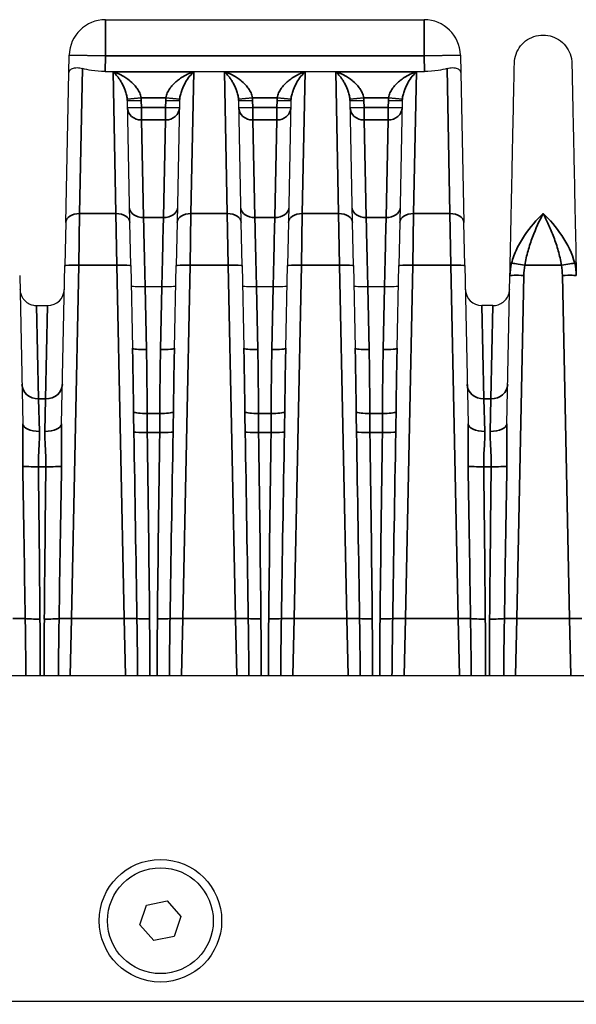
# Model space of a CAD drawing. Header units: millimetres. Extents: x 399 to 6233, y -1870 to 1602.
# Tile 613 of 656: x 5349 to 5369, y 654 to 689. Entities that reach past the tile are written whole.
import ezdxf

# ---------------------------------------------------------------- set-up
doc = ezdxf.new("R2010")
doc.units = ezdxf.units.MM
for name, color, linetype, lineweight in [('AM_5', 3, 'Continuous', 25), ('可見 (ISO)', 7, 'Continuous', 25), ('窄部可見 (ISO)', 7, 'Continuous', 35)]:
    doc.layers.add(name, color=color, linetype=linetype, lineweight=lineweight)
doc.styles.add('尺寸標註', font='romans.shx', dxfattribs={"bigfont": 'CHINESET.SHX'})
doc.dimstyles.new('CNS1$0', dxfattribs={"dimtxt": 2.5, "dimasz": 2.5, "dimexe": 1, "dimexo": 1, "dimgap": 1.5, "dimtad": 1, "dimtoh": 1, "dimdec": 1, "dimdsep": 46, "dimtxsty": '尺寸標註', "dimcen": 0, "dimclrd": 2, "dimclre": 2, "dimclrt": 1, "dimadec": 0, "dimazin": 2, "dimtp": 0.1, "dimtm": 0.1, "dimtfac": 0.71, "dimtdec": 1, "dimtmove": 0, "dimatfit": 0, "dimfxl": 0, "dimlwd": 13, "dimlwe": 13, "dimarcsym": 0})

# ---------------------------------------------------------------- blocks, each defined once
blk = doc.blocks.new('*D305')
at = {"layer": 'AM_5', "color": 2, "lineweight": 13}
for p, q in [((5352.221, 707.522), (5306.894, 707.522)), ((5307.894, 705.022), (5307.894, 609.522)), ((5325.386, 607.022), (5306.894, 607.022))]:
    blk.add_line(p, q, dxfattribs=at)
at = {"layer": 'AM_5', "color": 2, "lineweight": -2}
for points in [[(5307.477, 705.022), (5308.311, 705.022), (5307.894, 707.522)], [(5307.477, 609.522), (5308.311, 609.522), (5307.894, 607.022)]]:
    blk.add_solid(points, dxfattribs=at)
at = {"layer": 'Defpoints', "color": 0, "lineweight": -2}
for p in [(5353.221, 707.522), (5307.894, 607.022), (5326.386, 607.022)]:
    blk.add_point(p, dxfattribs=at)
at = {"layer": 'AM_5', "color": 1, "insert": (5305.144, 657.272), "char_height": 2.5, "attachment_point": 5, "rotation": 90, "style": '尺寸標註'}
blk.add_mtext('100.5', dxfattribs=at)

msp = doc.modelspace()

# ---------------------------------------------------------------- linework, layer by layer
at = {"layer": '可見 (ISO)'}
for p, q in [((5351.909, 688.872), (5363.363, 688.872)), ((5350.596, 686.959), (5350.61, 687.599)), ((5364.663, 687.599), (5364.676, 686.959)), ((5350.484, 681.595), (5350.596, 686.959)), ((5351.898, 687.012), (5363.375, 687.012)), ((5364.676, 686.959), (5364.789, 681.595)), ((5352.539, 686.522), (5352.539, 686.522)), ((5352.953, 686.522), (5352.953, 686.522)), ((5354.319, 686.522), (5354.319, 686.522)), ((5354.733, 686.522), (5354.733, 686.522)), ((5356.539, 686.522), (5356.539, 686.522)), ((5356.953, 686.522), (5356.953, 686.522)), ((5358.319, 686.522), (5358.319, 686.522)), ((5358.733, 686.522), (5358.733, 686.522)), ((5360.539, 686.522), (5360.539, 686.522)), ((5360.953, 686.522), (5360.953, 686.522)), ((5362.319, 686.522), (5362.319, 686.522)), ((5362.733, 686.522), (5362.733, 686.522)), ((5352.789, 681.595), (5352.697, 685.961)), ((5354.575, 685.961), (5354.484, 681.595)), ((5356.789, 681.595), (5356.697, 685.961)), ((5358.575, 685.961), (5358.484, 681.595)), ((5360.789, 681.595), (5360.697, 685.961)), ((5362.575, 685.961), (5362.484, 681.595)), ((5350.484, 681.595), (5350.451, 680.047)), ((5352.821, 680.047), (5352.789, 681.595)), ((5354.484, 681.595), (5354.451, 680.047)), ((5356.821, 680.047), (5356.789, 681.595)), ((5358.484, 681.595), (5358.451, 680.047)), ((5360.821, 680.047), (5360.789, 681.595)), ((5362.484, 681.595), (5362.451, 680.047)), ((5364.821, 680.047), (5364.789, 681.595)), ((5350.332, 674.367), (5350.451, 680.047)), ((5352.821, 680.047), (5352.883, 677.082)), ((5354.389, 677.082), (5354.451, 680.047)), ((5356.821, 680.047), (5356.883, 677.082)), ((5358.389, 677.082), (5358.451, 680.047)), ((5360.821, 680.047), (5360.883, 677.082)), ((5362.389, 677.082), (5362.451, 680.047)), ((5364.821, 680.047), (5364.94, 674.367)), ((5348.829, 679.685), (5348.94, 674.367)), ((5366.332, 674.367), (5366.444, 679.685)), ((5353.337, 679.279), (5353.336, 679.279)), ((5353.936, 679.279), (5353.337, 679.279)), ((5353.936, 679.279), (5353.936, 679.279)), ((5357.337, 679.279), (5357.336, 679.279)), ((5357.936, 679.279), (5357.337, 679.279)), ((5357.936, 679.279), (5357.936, 679.279)), ((5361.337, 679.279), (5361.336, 679.279)), ((5361.936, 679.279), (5361.337, 679.279)), ((5361.936, 679.279), (5361.936, 679.279)), ((5349.439, 678.609), (5349.834, 678.609)), ((5365.834, 678.609), (5365.439, 678.609)), ((5330.636, 665.322), (5435.136, 665.322)), ((5353.391, 657.086), (5354.127, 657.233)), ((5354.127, 657.233), (5354.622, 656.669)), ((5353.15, 656.375), (5353.391, 657.086)), ((5354.622, 656.669), (5354.382, 655.958)), ((5353.646, 655.811), (5353.15, 656.375)), ((5354.382, 655.958), (5353.646, 655.811)), ((5437.636, 653.622), (5328.136, 653.622))]:
    msp.add_line(p, q, dxfattribs=at)
for radius in [2.2, 1.9]:
    msp.add_circle((5353.886, 656.522), radius, dxfattribs=at)
for centre, radius, start, end in [((5351.909, 687.572), 1.3, 90, 178.8), ((5363.363, 687.572), 1.3, 1.2, 90), ((5349.834, 679.209), 0.6, 270, 358.8), ((5365.439, 679.209), 0.6, 181.2, 270)]:
    msp.add_arc(centre, radius, start, end, dxfattribs=at)
for points, knots in [([(5366.603, 687.311), (5366.606, 687.422), (5366.627, 687.534), (5366.702, 687.744), (5366.758, 687.844), (5366.897, 688.019), (5366.982, 688.096), (5367.17, 688.218), (5367.276, 688.263), (5367.493, 688.318), (5367.607, 688.328), (5367.831, 688.31), (5367.942, 688.282), (5368.148, 688.193), (5368.244, 688.131), (5368.411, 687.982), (5368.482, 687.892), (5368.592, 687.697), (5368.631, 687.589), (5368.662, 687.423), (5368.668, 687.367), (5368.669, 687.311)], [0, 0, 0, 0, 0.0333169, 0.0333169, 0.0669021, 0.0669021, 0.1004776, 0.1004776, 0.1340534, 0.1340534, 0.1676292, 0.1676292, 0.201205, 0.201205, 0.2347808, 0.2347808, 0.2683566, 0.2683566, 0.3019325, 0.3019325, 0.3188115, 0.3188115, 0.3188115, 0.3188115]), ([(5366.444, 679.685), (5366.455, 680.201), (5366.465, 680.697), (5366.475, 681.162), (5366.476, 681.238), (5366.478, 681.313), (5366.479, 681.389), (5366.491, 681.925), (5366.501, 682.429), (5366.511, 682.897), (5366.521, 683.364), (5366.53, 683.798), (5366.538, 684.198), (5366.547, 684.598), (5366.554, 684.966), (5366.561, 685.295), (5366.564, 685.434), (5366.567, 685.566), (5366.57, 685.692), (5366.573, 685.862), (5366.576, 686.02), (5366.579, 686.164), (5366.585, 686.414), (5366.589, 686.626), (5366.593, 686.797), (5366.6, 687.139), (5366.603, 687.311), (5366.603, 687.311)], [0.0267397, 0.0267397, 0.0267397, 0.0267397, 0.0775919, 0.0775919, 0.0775919, 0.0858976, 0.0858976, 0.0858976, 0.1450554, 0.1450554, 0.1450554, 0.2042133, 0.2042133, 0.2042133, 0.2633711, 0.2633711, 0.2633711, 0.2884173, 0.2884173, 0.2884173, 0.322529, 0.322529, 0.322529, 0.3816868, 0.3816868, 0.3816868, 0.5, 0.5, 0.5, 0.5]), ([(5368.669, 687.311), (5368.669, 687.311), (5368.672, 687.139), (5368.68, 686.797), (5368.685, 686.527), (5368.693, 686.158), (5368.703, 685.692), (5368.705, 685.566), (5368.708, 685.434), (5368.711, 685.295), (5368.718, 684.966), (5368.726, 684.598), (5368.734, 684.198), (5368.742, 683.798), (5368.752, 683.365), (5368.761, 682.897), (5368.771, 682.429), (5368.782, 681.925), (5368.793, 681.389), (5368.795, 681.314), (5368.796, 681.238), (5368.798, 681.162), (5368.807, 680.697), (5368.818, 680.201), (5368.829, 679.685)], [0.5000079, 0.5000079, 0.5000079, 0.5000079, 0.6183182, 0.6183182, 0.6183182, 0.7115983, 0.7115983, 0.7115983, 0.7366339, 0.7366339, 0.7366339, 0.7957918, 0.7957918, 0.7957918, 0.8549496, 0.8549496, 0.8549496, 0.9141075, 0.9141075, 0.9141075, 0.9224155, 0.9224155, 0.9224155, 0.9732653, 0.9732653, 0.9732653, 0.9732653]), ([(5350.596, 686.959), (5350.596, 686.959), (5350.596, 686.96), (5350.597, 686.991), (5350.608, 687.02), (5350.65, 687.074), (5350.682, 687.099), (5350.77, 687.137), (5350.828, 687.15), (5350.955, 687.151), (5351.021, 687.142), (5351.09, 687.121)], [-0.000535, -0.000535, -0.000535, -0.000535, 0, 0, 0.0290077, 0.0290077, 0.0592099, 0.0592099, 0.0917988, 0.0917988, 0.1194025, 0.1194025, 0.1194025, 0.1194025]), ([(5351.898, 687.012), (5351.735, 687.012), (5351.562, 687.025), (5351.29, 687.068), (5351.183, 687.093), (5351.09, 687.121)], [0, 0, 0, 0, 0.048819, 0.048819, 0.08433896, 0.08433896, 0.08433896, 0.08433896]), ([(5364.183, 687.121), (5364.089, 687.093), (5363.983, 687.068), (5363.71, 687.025), (5363.538, 687.012), (5363.375, 687.012)], [-0.08433896, -0.08433896, -0.08433896, -0.08433896, -0.048819, -0.048819, 0, 0, 0, 0]), ([(5364.183, 687.121), (5364.252, 687.142), (5364.317, 687.151), (5364.444, 687.15), (5364.502, 687.137), (5364.591, 687.099), (5364.623, 687.074), (5364.665, 687.02), (5364.675, 686.991), (5364.676, 686.96), (5364.676, 686.959), (5364.676, 686.959)], [0.0000025, 0.0000025, 0.0000025, 0.0000025, 0.0273791, 0.0273791, 0.0597, 0.0597, 0.089653, 0.089653, 0.1184213, 0.1184213, 0.1189519, 0.1189519, 0.1189519, 0.1189519]), ([(5348.839, 679.196), (5348.839, 679.173), (5348.841, 679.15), (5348.847, 679.105), (5348.852, 679.082), (5348.868, 679.018), (5348.884, 678.977), (5348.922, 678.901), (5348.945, 678.865), (5348.998, 678.8), (5349.028, 678.77), (5349.093, 678.717), (5349.128, 678.694), (5349.203, 678.656), (5349.242, 678.64), (5349.333, 678.616), (5349.386, 678.609), (5349.439, 678.609)], [0, 0, 0, 0, 0.00692113, 0.00692113, 0.01375081, 0.01375081, 0.02679823, 0.02679823, 0.0393646, 0.0393646, 0.05193098, 0.05193098, 0.06449736, 0.06449736, 0.07706374, 0.07706374, 0.09281981, 0.09281981, 0.09281981, 0.09281981]), ([(5353.336, 679.279), (5353.204, 679.277), (5353.075, 679.278), (5352.983, 679.284), (5352.891, 679.29), (5352.837, 679.299), (5352.836, 679.31)], [0, 0, 0, 0, 0.0003900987, 0.0003900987, 0.0003900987, 0.0007801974, 0.0007801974, 0.0007801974, 0.0007801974]), ([(5354.436, 679.31), (5354.436, 679.299), (5354.381, 679.29), (5354.289, 679.284), (5354.197, 679.278), (5354.068, 679.277), (5353.936, 679.279)], [-0.0000151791, -0.0000151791, -0.0000151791, -0.0000151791, 0.0003786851, 0.0003786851, 0.0003786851, 0.0007725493, 0.0007725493, 0.0007725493, 0.0007725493]), ([(5357.336, 679.279), (5357.204, 679.277), (5357.075, 679.278), (5356.983, 679.284), (5356.891, 679.29), (5356.837, 679.299), (5356.836, 679.31)], [0, 0, 0, 0, 0.0003900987, 0.0003900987, 0.0003900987, 0.0007801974, 0.0007801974, 0.0007801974, 0.0007801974]), ([(5358.436, 679.31), (5358.436, 679.299), (5358.381, 679.29), (5358.289, 679.284), (5358.197, 679.278), (5358.068, 679.277), (5357.936, 679.279)], [-0.0000151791, -0.0000151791, -0.0000151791, -0.0000151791, 0.0003786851, 0.0003786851, 0.0003786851, 0.0007725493, 0.0007725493, 0.0007725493, 0.0007725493]), ([(5361.336, 679.279), (5361.204, 679.277), (5361.075, 679.278), (5360.983, 679.284), (5360.891, 679.29), (5360.837, 679.299), (5360.836, 679.31)], [0, 0, 0, 0, 0.0003900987, 0.0003900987, 0.0003900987, 0.0007801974, 0.0007801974, 0.0007801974, 0.0007801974]), ([(5362.436, 679.31), (5362.436, 679.299), (5362.381, 679.29), (5362.289, 679.284), (5362.197, 679.278), (5362.068, 679.277), (5361.936, 679.279)], [-0.0000151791, -0.0000151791, -0.0000151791, -0.0000151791, 0.0003786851, 0.0003786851, 0.0003786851, 0.0007725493, 0.0007725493, 0.0007725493, 0.0007725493]), ([(5365.834, 678.609), (5365.898, 678.609), (5365.964, 678.619), (5366.087, 678.661), (5366.146, 678.692), (5366.249, 678.771), (5366.295, 678.819), (5366.367, 678.927), (5366.395, 678.988), (5366.419, 679.074), (5366.424, 679.098), (5366.431, 679.147), (5366.433, 679.171), (5366.434, 679.196)], [0, 0, 0, 0, 0.01938058, 0.01938058, 0.03888823, 0.03888823, 0.05839129, 0.05839129, 0.07789451, 0.07789451, 0.08520881, 0.08520881, 0.09263584, 0.09263584, 0.09263584, 0.09263584])]:
    msp.add_open_spline(points, degree=3, knots=knots, dxfattribs=at)
at = {"layer": '窄部可見 (ISO)'}
for p, q in [((5351.909, 688.872), (5351.909, 687.572)), ((5363.363, 688.872), (5363.363, 687.572)), ((5350.61, 687.599), (5351.909, 687.572)), ((5351.909, 687.572), (5351.898, 687.012)), ((5363.363, 687.572), (5351.909, 687.572)), ((5363.363, 687.572), (5364.663, 687.599)), ((5363.375, 687.012), (5363.363, 687.572)), ((5351.09, 687.121), (5350.984, 681.911)), ((5352.289, 681.911), (5352.185, 687.001)), ((5352.185, 687.001), (5355.087, 687.001)), ((5355.087, 687.001), (5354.984, 681.911)), ((5356.289, 681.911), (5356.185, 687.001)), ((5356.185, 687.001), (5359.087, 687.001)), ((5359.087, 687.001), (5358.984, 681.911)), ((5360.289, 681.911), (5360.185, 687.001)), ((5360.185, 687.001), (5363.087, 687.001)), ((5363.087, 687.001), (5362.984, 681.911)), ((5364.289, 681.911), (5364.183, 687.121)), ((5353.191, 686.072), (5352.694, 686.021)), ((5353.197, 685.971), (5352.697, 685.961)), ((5354.082, 686.072), (5353.191, 686.072)), ((5353.197, 685.971), (5353.202, 685.719)), ((5354.07, 685.719), (5354.075, 685.971)), ((5354.075, 685.971), (5354.575, 685.961)), ((5354.082, 686.072), (5354.579, 686.021)), ((5357.191, 686.072), (5356.694, 686.021)), ((5357.197, 685.971), (5356.697, 685.961)), ((5358.082, 686.072), (5357.191, 686.072)), ((5357.197, 685.971), (5357.202, 685.719)), ((5358.07, 685.719), (5358.075, 685.971)), ((5358.075, 685.971), (5358.575, 685.961)), ((5358.082, 686.072), (5358.579, 686.021)), ((5361.191, 686.072), (5360.694, 686.021)), ((5361.197, 685.971), (5360.697, 685.961)), ((5362.082, 686.072), (5361.191, 686.072)), ((5361.197, 685.971), (5361.202, 685.719)), ((5362.07, 685.719), (5362.075, 685.971)), ((5362.075, 685.971), (5362.575, 685.961)), ((5362.082, 686.072), (5362.579, 686.021)), ((5353.202, 685.719), (5352.702, 685.709)), ((5353.202, 685.719), (5354.07, 685.719)), ((5353.202, 685.719), (5353.202, 685.272)), ((5354.07, 685.719), (5354.07, 685.272)), ((5354.07, 685.719), (5354.57, 685.709)), ((5357.202, 685.719), (5356.702, 685.709)), ((5357.202, 685.719), (5358.07, 685.719)), ((5357.202, 685.719), (5357.202, 685.272)), ((5358.07, 685.719), (5358.07, 685.272)), ((5358.07, 685.719), (5358.57, 685.709)), ((5361.202, 685.719), (5360.702, 685.709)), ((5361.202, 685.719), (5362.07, 685.719)), ((5361.202, 685.719), (5361.202, 685.272)), ((5362.07, 685.719), (5362.07, 685.272)), ((5362.07, 685.719), (5362.57, 685.709)), ((5354.07, 685.272), (5353.202, 685.272)), ((5353.278, 681.77), (5353.202, 685.272)), ((5354.07, 685.272), (5353.995, 681.77)), ((5358.07, 685.272), (5357.202, 685.272)), ((5357.278, 681.77), (5357.202, 685.272)), ((5358.07, 685.272), (5357.995, 681.77)), ((5362.07, 685.272), (5361.202, 685.272)), ((5361.278, 681.77), (5361.202, 685.272)), ((5362.07, 685.272), (5361.995, 681.77)), ((5350.951, 680.054), (5350.984, 681.911)), ((5350.984, 681.911), (5352.289, 681.911)), ((5352.289, 681.911), (5352.321, 680.054)), ((5354.951, 680.054), (5354.984, 681.911)), ((5354.984, 681.911), (5356.289, 681.911)), ((5356.289, 681.911), (5356.321, 680.054)), ((5358.951, 680.054), (5358.984, 681.911)), ((5358.984, 681.911), (5360.289, 681.911)), ((5360.289, 681.911), (5360.321, 680.054)), ((5362.951, 680.054), (5362.984, 681.911)), ((5362.984, 681.911), (5364.289, 681.911)), ((5364.289, 681.911), (5364.321, 680.054)), ((5353.995, 681.77), (5353.278, 681.77)), ((5357.995, 681.77), (5357.278, 681.77)), ((5361.995, 681.77), (5361.278, 681.77)), ((5350.951, 680.054), (5350.686, 667.369)), ((5352.321, 680.054), (5350.951, 680.054)), ((5352.587, 667.369), (5352.321, 680.054)), ((5354.951, 680.054), (5354.686, 667.369)), ((5356.321, 680.054), (5354.951, 680.054)), ((5356.587, 667.369), (5356.321, 680.054)), ((5358.951, 680.054), (5358.686, 667.369)), ((5360.321, 680.054), (5358.951, 680.054)), ((5360.587, 667.369), (5360.321, 680.054)), ((5362.951, 680.054), (5362.686, 667.369)), ((5364.321, 680.054), (5362.951, 680.054)), ((5364.587, 667.369), (5364.321, 680.054)), ((5368.293, 680.054), (5366.98, 680.054)), ((5366.944, 679.691), (5366.686, 667.369)), ((5368.587, 667.369), (5368.329, 679.691)), ((5353.336, 679.279), (5353.383, 677.029)), ((5353.889, 677.029), (5353.936, 679.279)), ((5357.336, 679.279), (5357.383, 677.029)), ((5357.889, 677.029), (5357.936, 679.279)), ((5361.336, 679.279), (5361.383, 677.029)), ((5361.889, 677.029), (5361.936, 679.279)), ((5349.439, 678.609), (5349.51, 675.261)), ((5349.834, 678.609), (5349.762, 675.261)), ((5365.51, 675.261), (5365.439, 678.609)), ((5365.762, 675.261), (5365.834, 678.609)), ((5349.51, 675.261), (5349.762, 675.261)), ((5349.54, 674.091), (5349.51, 675.261)), ((5349.762, 675.261), (5349.732, 674.091)), ((5365.51, 675.261), (5365.762, 675.261)), ((5365.54, 674.091), (5365.51, 675.261)), ((5365.762, 675.261), (5365.732, 674.091)), ((5353.408, 674.734), (5353.864, 674.734)), ((5357.408, 674.734), (5357.864, 674.734)), ((5361.408, 674.734), (5361.864, 674.734)), ((5353.859, 674.051), (5353.413, 674.051)), ((5357.859, 674.051), (5357.413, 674.051)), ((5361.859, 674.051), (5361.413, 674.051)), ((5349.77, 672.824), (5349.502, 672.824)), ((5365.77, 672.824), (5365.502, 672.824)), ((5350.643, 665.322), (5350.686, 667.369)), ((5350.686, 667.369), (5352.587, 667.369)), ((5352.587, 667.369), (5352.63, 665.322)), ((5354.643, 665.322), (5354.686, 667.369)), ((5354.686, 667.369), (5356.587, 667.369)), ((5356.587, 667.369), (5356.63, 665.322)), ((5358.643, 665.322), (5358.686, 667.369)), ((5358.686, 667.369), (5360.587, 667.369)), ((5360.587, 667.369), (5360.63, 665.322)), ((5362.643, 665.322), (5362.686, 667.369)), ((5362.686, 667.369), (5364.587, 667.369)), ((5364.587, 667.369), (5364.63, 665.322)), ((5366.643, 665.322), (5366.686, 667.369)), ((5366.686, 667.369), (5368.587, 667.369)), ((5368.587, 667.369), (5368.63, 665.322)), ((5354.221, 666.652), (5354.221, 666.653))]:
    msp.add_line(p, q, dxfattribs=at)
for centre, start, end in [((5351.955, 685.945), 1.1986, 5.8847), ((5355.317, 685.945), 174.1153, 178.8014), ((5355.955, 685.945), 1.1986, 5.8847), ((5359.317, 685.945), 174.1153, 178.8014), ((5359.955, 685.945), 1.1986, 5.8847), ((5363.317, 685.945), 174.1153, 178.8014)]:
    msp.add_arc(centre, 1.242, start, end, dxfattribs=at)
for centre, major_axis, ratio, start_param, end_param in [((5352.197, 685.923), (-0.032, -0.669), 0.746873, 1.66197, 1.753004), ((5355.076, 685.923), (0.032, -0.669), 0.746873, 4.530181, 4.621215), ((5356.197, 685.923), (-0.032, -0.669), 0.746873, 1.66197, 1.753004), ((5359.076, 685.923), (0.032, -0.669), 0.746873, 4.530181, 4.621215), ((5360.197, 685.923), (-0.032, -0.669), 0.746873, 1.66197, 1.753004), ((5363.076, 685.923), (0.032, -0.669), 0.746873, 4.530181, 4.621215), ((5353.202, 685.719), (-0.5, -0.01), 0.893584, 0, 1.552081), ((5354.07, 685.719), (0.5, -0.01), 0.893584, 4.731105, 6.283185), ((5357.202, 685.719), (-0.5, -0.01), 0.893584, 0, 1.552081), ((5358.07, 685.719), (0.5, -0.01), 0.893584, 4.731105, 6.283185), ((5361.202, 685.719), (-0.5, -0.01), 0.893584, 0, 1.552081), ((5362.07, 685.719), (0.5, -0.01), 0.893584, 4.731105, 6.283185), ((5350.984, 681.584), (-0.5, 0.01), 0.653986, 4.726087, 6.283185), ((5352.289, 681.584), (0.5, 0.01), 0.653986, 0, 1.557098), ((5353.278, 682.116), (-0.5, -0.01), 0.69138, 0, 1.556315), ((5353.995, 682.116), (0.5, -0.01), 0.69138, 4.72687, 6.283185), ((5354.984, 681.584), (-0.5, 0.01), 0.653986, 4.726087, 6.283185), ((5356.289, 681.584), (0.5, 0.01), 0.653986, 0, 1.557098), ((5357.278, 682.116), (-0.5, -0.01), 0.69138, 0, 1.556315), ((5357.995, 682.116), (0.5, -0.01), 0.69138, 4.72687, 6.283185), ((5358.984, 681.584), (-0.5, 0.01), 0.653986, 4.726087, 6.283185), ((5360.289, 681.584), (0.5, 0.01), 0.653986, 0, 1.557098), ((5361.278, 682.116), (-0.5, -0.01), 0.69138, 0, 1.556315), ((5361.995, 682.116), (0.5, -0.01), 0.69138, 4.72687, 6.283185), ((5362.984, 681.584), (-0.5, 0.01), 0.653986, 4.726087, 6.283185), ((5364.289, 681.584), (0.5, 0.01), 0.653986, 0, 1.557098), ((5350.951, 680.036), (-0.5, 0.01), 0.034892, 4.71312, 6.283185), ((5352.321, 680.036), (0.5, 0.01), 0.034892, 0, 1.570065), ((5354.951, 680.036), (-0.5, 0.01), 0.034892, 4.71312, 6.283185), ((5356.321, 680.036), (0.5, 0.01), 0.034892, 0, 1.570065), ((5358.951, 680.036), (-0.5, 0.01), 0.034892, 4.71312, 6.283185), ((5360.321, 680.036), (0.5, 0.01), 0.034892, 0, 1.570065), ((5362.951, 680.036), (-0.5, 0.01), 0.034892, 4.71312, 6.283185), ((5364.321, 680.036), (0.5, 0.01), 0.034892, 0, 1.570065), ((5366.98, 680.036), (-0.492, 0.09), 0.034327, 4.718689, 6.047495), ((5368.293, 680.036), (0.492, 0.09), 0.034327, 0.235691, 1.564496), ((5352.383, 677.1), (0.227, -10.755), 0.04648, 1.352748, 1.568114), ((5353.383, 677.092), (-0.5, -0.01), 0.127043, 0, 1.568135), ((5352.89, 676.456), (-0.122, 7.61), 0.06621, 4.483034, 4.786589), ((5354.383, 676.456), (0.122, 7.61), 0.06621, 1.496596, 1.800152), ((5353.889, 677.092), (0.5, -0.01), 0.127043, 4.71505, 6.283185), ((5354.89, 677.1), (-0.227, -10.755), 0.04648, 4.715072, 4.930437), ((5356.383, 677.1), (0.227, -10.755), 0.04648, 1.352748, 1.568114), ((5357.383, 677.092), (-0.5, -0.01), 0.127043, 0, 1.568135), ((5356.89, 676.456), (-0.122, 7.61), 0.06621, 4.483034, 4.786589), ((5358.383, 676.456), (0.122, 7.61), 0.06621, 1.496596, 1.800152), ((5357.889, 677.092), (0.5, -0.01), 0.127043, 4.71505, 6.283185), ((5358.89, 677.1), (-0.227, -10.755), 0.04648, 4.715072, 4.930437), ((5360.383, 677.1), (0.227, -10.755), 0.04648, 1.352748, 1.568114), ((5361.383, 677.092), (-0.5, -0.01), 0.127043, 0, 1.568135), ((5360.89, 676.456), (-0.122, 7.61), 0.06621, 4.483034, 4.786589), ((5362.383, 676.456), (0.122, 7.61), 0.06621, 1.496596, 1.800152), ((5361.889, 677.092), (0.5, -0.01), 0.127043, 4.71505, 6.283185), ((5362.89, 677.1), (-0.227, -10.755), 0.04648, 4.715072, 4.930437), ((5349.51, 675.784), (-0.6, -0.013), 0.871195, 0, 1.552549), ((5349.762, 675.784), (0.6, -0.013), 0.871195, 4.730636, 6.283185), ((5365.51, 675.784), (-0.6, -0.013), 0.871195, 0, 1.552549), ((5365.762, 675.784), (0.6, -0.013), 0.871195, 4.730636, 6.283185), ((5353.408, 674.798), (-0.5, 0), 0.127071, 0.217019, 1.570724), ((5353.864, 674.798), (0.5, 0), 0.127071, 4.712461, 6.066166), ((5357.408, 674.798), (-0.5, 0), 0.127071, 0.217019, 1.570724), ((5357.864, 674.798), (0.5, 0), 0.127071, 4.712461, 6.066166), ((5361.408, 674.798), (-0.5, 0), 0.127071, 0.217019, 1.570724), ((5361.864, 674.798), (0.5, 0), 0.127071, 4.712461, 6.066166), ((5349.54, 674.38), (-0.6, -0.013), 0.481235, 0, 1.560716), ((5349.732, 674.38), (0.6, -0.013), 0.481235, 4.722469, 6.283185), ((5365.54, 674.38), (-0.6, -0.013), 0.481235, 0, 1.560716), ((5365.732, 674.38), (0.6, -0.013), 0.481235, 4.722469, 6.283185), ((5352.222, 684.794), (0.877, -41.815), 0.011955, 1.140688, 1.311083), ((5353.413, 674.08), (-0.5, -0.007), 0.058752, 0.258778, 1.569937), ((5352.811, 678.031), (-0.504, 29.462), 0.018287, 4.341275, 4.576569), ((5354.462, 678.031), (0.504, 29.462), 0.018287, 1.706616, 1.94191), ((5353.859, 674.08), (0.5, -0.007), 0.058752, 4.713248, 6.024407), ((5355.051, 684.794), (-0.877, -41.815), 0.011955, 4.972102, 5.142498), ((5356.222, 684.794), (0.877, -41.815), 0.011955, 1.140688, 1.311083), ((5357.413, 674.08), (-0.5, -0.007), 0.058752, 0.258778, 1.569937), ((5356.811, 678.031), (-0.504, 29.462), 0.018287, 4.341275, 4.576569), ((5358.462, 678.031), (0.504, 29.462), 0.018287, 1.706616, 1.94191), ((5357.859, 674.08), (0.5, -0.007), 0.058752, 4.713248, 6.024407), ((5359.051, 684.794), (-0.877, -41.815), 0.011955, 4.972102, 5.142498), ((5360.222, 684.794), (0.877, -41.815), 0.011955, 1.140688, 1.311083), ((5361.413, 674.08), (-0.5, -0.007), 0.058752, 0.258778, 1.569937), ((5360.811, 678.031), (-0.504, 29.462), 0.018287, 4.341275, 4.576569), ((5362.462, 678.031), (0.504, 29.462), 0.018287, 1.706616, 1.94191), ((5361.859, 674.08), (0.5, -0.007), 0.058752, 4.713248, 6.024407), ((5363.051, 684.794), (-0.877, -41.815), 0.011955, 4.972102, 5.142498), ((5348.134, 688.978), (0.964, -45.999), 0.010868, 1.081508, 1.212085), ((5349.502, 672.859), (-0.6, -0.007), 0.058754, 0.357898, 1.570091), ((5348.781, 680.191), (-0.533, 32.384), 0.019013, 4.304483, 4.482558), ((5350.491, 680.191), (0.533, 32.384), 0.019013, 1.800628, 1.978702), ((5349.77, 672.859), (0.6, -0.007), 0.058754, 4.713094, 5.925287), ((5351.139, 688.978), (-0.964, -45.999), 0.010868, 5.0711, 5.201678), ((5364.134, 688.978), (0.964, -45.999), 0.010868, 1.081508, 1.212085), ((5365.502, 672.859), (-0.6, -0.007), 0.058754, 0.357898, 1.570091), ((5364.781, 680.191), (-0.533, 32.384), 0.019013, 4.304483, 4.482558), ((5366.491, 680.191), (0.533, 32.384), 0.019013, 1.800628, 1.978702), ((5365.77, 672.859), (0.6, -0.007), 0.058754, 4.713094, 5.925287), ((5367.139, 688.978), (-0.964, -45.999), 0.010868, 5.0711, 5.201678), ((5348.587, 667.351), (0.5, 0.01), 0.034892, 0.488057, 1.570065), ((5349.558, 667.389), (-0.6, -0.005), 0.058756, 0.488652, 1.570312), ((5349.715, 667.389), (-0.6, 0.005), 0.058756, 1.57128, 2.65294), ((5350.686, 667.351), (0.5, -0.01), 0.034892, 1.571527, 2.653535), ((5352.587, 667.351), (0.5, 0.01), 0.034892, 0.428877, 1.570065), ((5353.496, 667.385), (-0.5, -0.005), 0.058755, 0.429389, 1.570209), ((5353.777, 667.385), (-0.5, 0.005), 0.058755, 1.571384, 2.712203), ((5354.686, 667.351), (0.5, -0.01), 0.034892, 1.571527, 2.712716), ((5356.587, 667.351), (0.5, 0.01), 0.034892, 0.428877, 1.570065), ((5357.496, 667.385), (-0.5, -0.005), 0.058755, 0.429389, 1.570209), ((5357.777, 667.385), (-0.5, 0.005), 0.058755, 1.571384, 2.712203), ((5358.686, 667.351), (0.5, -0.01), 0.034892, 1.571527, 2.712716), ((5360.587, 667.351), (0.5, 0.01), 0.034892, 0.428877, 1.570065), ((5361.496, 667.385), (-0.5, -0.005), 0.058755, 0.429389, 1.570209), ((5361.777, 667.385), (-0.5, 0.005), 0.058755, 1.571384, 2.712203), ((5362.686, 667.351), (0.5, -0.01), 0.034892, 1.571527, 2.712716), ((5364.587, 667.351), (0.5, 0.01), 0.034892, 0.488057, 1.570065), ((5365.558, 667.389), (0.6, 0.005), 0.058756, 3.630245, 4.711905), ((5365.715, 667.389), (-0.6, 0.005), 0.058756, 1.57128, 2.65294), ((5366.686, 667.351), (0.5, -0.01), 0.034892, 1.571527, 2.653535), ((5368.587, 667.351), (0.5, 0.01), 0.034892, 0.488057, 1.570065)]:
    msp.add_ellipse(centre, major_axis=major_axis, ratio=ratio, start_param=start_param, end_param=end_param, dxfattribs=at)
for points, knots in [([(5352.694, 686.021), (5352.689, 686.076), (5352.68, 686.127), (5352.668, 686.176), (5352.655, 686.23), (5352.64, 686.28), (5352.623, 686.328), (5352.619, 686.339), (5352.615, 686.35), (5352.611, 686.361), (5352.577, 686.449), (5352.537, 686.529), (5352.497, 686.601), (5352.492, 686.61), (5352.487, 686.619), (5352.481, 686.628), (5352.458, 686.667), (5352.434, 686.705), (5352.41, 686.74), (5352.389, 686.77), (5352.367, 686.8), (5352.346, 686.827), (5352.33, 686.847), (5352.315, 686.866), (5352.299, 686.884), (5352.28, 686.906), (5352.261, 686.926), (5352.242, 686.946), (5352.223, 686.965), (5352.204, 686.984), (5352.185, 687.001)], [0, 0, 0, 0, 0.000171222, 0.000171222, 0.000171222, 0.000358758, 0.000358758, 0.000358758, 0.000403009, 0.000403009, 0.000403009, 0.000761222, 0.000761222, 0.000761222, 0.000806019, 0.000806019, 0.000806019, 0.001007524, 0.001007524, 0.001007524, 0.001183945, 0.001183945, 0.001183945, 0.001309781, 0.001309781, 0.001309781, 0.001460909, 0.001460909, 0.001460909, 0.001612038, 0.001612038, 0.001612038, 0.001612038]), ([(5352.185, 687.001), (5352.286, 686.97), (5352.387, 686.928), (5352.486, 686.876), (5352.492, 686.873), (5352.498, 686.87), (5352.503, 686.867), (5352.597, 686.817), (5352.689, 686.758), (5352.776, 686.688), (5352.785, 686.681), (5352.794, 686.674), (5352.802, 686.666), (5352.885, 686.598), (5352.964, 686.518), (5353.032, 686.426), (5353.039, 686.417), (5353.045, 686.408), (5353.051, 686.399), (5353.085, 686.35), (5353.115, 686.298), (5353.14, 686.241), (5353.164, 686.188), (5353.182, 686.131), (5353.191, 686.072)], [-0.000006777, -0.000006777, -0.000006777, -0.000006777, 0.000388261, 0.000388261, 0.000388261, 0.000410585, 0.000410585, 0.000410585, 0.000783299, 0.000783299, 0.000783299, 0.000821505, 0.000821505, 0.000821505, 0.001178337, 0.001178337, 0.001178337, 0.00121301, 0.00121301, 0.00121301, 0.001397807, 0.001397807, 0.001397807, 0.001573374, 0.001573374, 0.001573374, 0.001573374]), ([(5354.082, 686.072), (5354.091, 686.132), (5354.109, 686.188), (5354.132, 686.241), (5354.157, 686.297), (5354.187, 686.35), (5354.221, 686.399), (5354.228, 686.408), (5354.234, 686.417), (5354.241, 686.426), (5354.278, 686.477), (5354.319, 686.524), (5354.362, 686.567), (5354.397, 686.603), (5354.433, 686.635), (5354.47, 686.666), (5354.479, 686.674), (5354.488, 686.681), (5354.497, 686.688), (5354.543, 686.725), (5354.59, 686.759), (5354.639, 686.791), (5354.783, 686.884), (5354.936, 686.954), (5355.087, 687.001)], [0, 0, 0, 0, 0.000176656, 0.000176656, 0.000176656, 0.000361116, 0.000361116, 0.000361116, 0.000395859, 0.000395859, 0.000395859, 0.000593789, 0.000593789, 0.000593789, 0.000753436, 0.000753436, 0.000753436, 0.000791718, 0.000791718, 0.000791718, 0.000989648, 0.000989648, 0.000989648, 0.001583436, 0.001583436, 0.001583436, 0.001583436]), ([(5355.087, 687.001), (5354.986, 686.909), (5354.884, 686.786), (5354.791, 686.628), (5354.786, 686.619), (5354.781, 686.61), (5354.776, 686.601), (5354.735, 686.529), (5354.696, 686.449), (5354.662, 686.36), (5354.658, 686.35), (5354.654, 686.339), (5354.65, 686.328), (5354.633, 686.28), (5354.617, 686.229), (5354.604, 686.176), (5354.593, 686.127), (5354.583, 686.076), (5354.579, 686.021)], [-0.00000792, -0.00000792, -0.00000792, -0.00000792, 0.000796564, 0.000796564, 0.000796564, 0.000840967, 0.000840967, 0.000840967, 0.001198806, 0.001198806, 0.001198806, 0.001242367, 0.001242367, 0.001242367, 0.001429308, 0.001429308, 0.001429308, 0.001601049, 0.001601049, 0.001601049, 0.001601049]), ([(5356.694, 686.021), (5356.689, 686.076), (5356.68, 686.127), (5356.668, 686.176), (5356.655, 686.23), (5356.64, 686.28), (5356.623, 686.328), (5356.619, 686.339), (5356.615, 686.35), (5356.611, 686.361), (5356.577, 686.449), (5356.537, 686.529), (5356.497, 686.601), (5356.492, 686.61), (5356.487, 686.619), (5356.481, 686.628), (5356.458, 686.667), (5356.434, 686.705), (5356.41, 686.74), (5356.389, 686.77), (5356.367, 686.8), (5356.346, 686.827), (5356.33, 686.847), (5356.315, 686.866), (5356.299, 686.884), (5356.28, 686.906), (5356.261, 686.926), (5356.242, 686.946), (5356.223, 686.965), (5356.204, 686.984), (5356.185, 687.001)], [0, 0, 0, 0, 0.000171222, 0.000171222, 0.000171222, 0.000358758, 0.000358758, 0.000358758, 0.000403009, 0.000403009, 0.000403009, 0.000761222, 0.000761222, 0.000761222, 0.000806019, 0.000806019, 0.000806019, 0.001007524, 0.001007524, 0.001007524, 0.001183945, 0.001183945, 0.001183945, 0.001309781, 0.001309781, 0.001309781, 0.001460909, 0.001460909, 0.001460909, 0.001612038, 0.001612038, 0.001612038, 0.001612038]), ([(5356.185, 687.001), (5356.286, 686.97), (5356.387, 686.928), (5356.486, 686.876), (5356.492, 686.873), (5356.498, 686.87), (5356.503, 686.867), (5356.597, 686.817), (5356.689, 686.758), (5356.776, 686.688), (5356.785, 686.681), (5356.794, 686.674), (5356.802, 686.666), (5356.885, 686.598), (5356.964, 686.518), (5357.032, 686.426), (5357.039, 686.417), (5357.045, 686.408), (5357.051, 686.399), (5357.085, 686.35), (5357.115, 686.298), (5357.14, 686.241), (5357.164, 686.188), (5357.182, 686.131), (5357.191, 686.072)], [-0.000006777, -0.000006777, -0.000006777, -0.000006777, 0.000388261, 0.000388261, 0.000388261, 0.000410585, 0.000410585, 0.000410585, 0.000783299, 0.000783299, 0.000783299, 0.000821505, 0.000821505, 0.000821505, 0.001178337, 0.001178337, 0.001178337, 0.00121301, 0.00121301, 0.00121301, 0.001397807, 0.001397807, 0.001397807, 0.001573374, 0.001573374, 0.001573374, 0.001573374]), ([(5358.082, 686.072), (5358.091, 686.132), (5358.109, 686.188), (5358.132, 686.241), (5358.157, 686.297), (5358.187, 686.35), (5358.221, 686.399), (5358.228, 686.408), (5358.234, 686.417), (5358.241, 686.426), (5358.278, 686.477), (5358.319, 686.524), (5358.362, 686.567), (5358.397, 686.603), (5358.433, 686.635), (5358.47, 686.666), (5358.479, 686.674), (5358.488, 686.681), (5358.497, 686.688), (5358.543, 686.725), (5358.59, 686.759), (5358.639, 686.791), (5358.783, 686.884), (5358.936, 686.954), (5359.087, 687.001)], [0, 0, 0, 0, 0.000176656, 0.000176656, 0.000176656, 0.000361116, 0.000361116, 0.000361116, 0.000395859, 0.000395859, 0.000395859, 0.000593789, 0.000593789, 0.000593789, 0.000753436, 0.000753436, 0.000753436, 0.000791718, 0.000791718, 0.000791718, 0.000989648, 0.000989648, 0.000989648, 0.001583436, 0.001583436, 0.001583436, 0.001583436]), ([(5359.087, 687.001), (5358.986, 686.909), (5358.884, 686.786), (5358.791, 686.628), (5358.786, 686.619), (5358.781, 686.61), (5358.776, 686.601), (5358.735, 686.529), (5358.696, 686.449), (5358.662, 686.36), (5358.658, 686.35), (5358.654, 686.339), (5358.65, 686.328), (5358.633, 686.28), (5358.617, 686.229), (5358.604, 686.176), (5358.593, 686.127), (5358.583, 686.076), (5358.579, 686.021)], [-0.00000792, -0.00000792, -0.00000792, -0.00000792, 0.000796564, 0.000796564, 0.000796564, 0.000840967, 0.000840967, 0.000840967, 0.001198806, 0.001198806, 0.001198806, 0.001242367, 0.001242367, 0.001242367, 0.001429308, 0.001429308, 0.001429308, 0.001601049, 0.001601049, 0.001601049, 0.001601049]), ([(5360.694, 686.021), (5360.689, 686.076), (5360.68, 686.127), (5360.668, 686.176), (5360.655, 686.23), (5360.64, 686.28), (5360.623, 686.328), (5360.619, 686.339), (5360.615, 686.35), (5360.611, 686.361), (5360.577, 686.449), (5360.537, 686.529), (5360.497, 686.601), (5360.492, 686.61), (5360.487, 686.619), (5360.481, 686.628), (5360.458, 686.667), (5360.434, 686.705), (5360.41, 686.74), (5360.389, 686.77), (5360.367, 686.8), (5360.346, 686.827), (5360.33, 686.847), (5360.315, 686.866), (5360.299, 686.884), (5360.28, 686.906), (5360.261, 686.926), (5360.242, 686.946), (5360.223, 686.965), (5360.204, 686.984), (5360.185, 687.001)], [0, 0, 0, 0, 0.000171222, 0.000171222, 0.000171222, 0.000358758, 0.000358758, 0.000358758, 0.000403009, 0.000403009, 0.000403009, 0.000761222, 0.000761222, 0.000761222, 0.000806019, 0.000806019, 0.000806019, 0.001007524, 0.001007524, 0.001007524, 0.001183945, 0.001183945, 0.001183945, 0.001309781, 0.001309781, 0.001309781, 0.001460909, 0.001460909, 0.001460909, 0.001612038, 0.001612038, 0.001612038, 0.001612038]), ([(5360.185, 687.001), (5360.286, 686.97), (5360.387, 686.928), (5360.486, 686.876), (5360.492, 686.873), (5360.498, 686.87), (5360.503, 686.867), (5360.597, 686.817), (5360.689, 686.758), (5360.776, 686.688), (5360.785, 686.681), (5360.794, 686.674), (5360.802, 686.666), (5360.885, 686.598), (5360.964, 686.518), (5361.032, 686.426), (5361.039, 686.417), (5361.045, 686.408), (5361.051, 686.399), (5361.085, 686.35), (5361.115, 686.298), (5361.14, 686.241), (5361.164, 686.188), (5361.182, 686.131), (5361.191, 686.072)], [-0.000006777, -0.000006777, -0.000006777, -0.000006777, 0.000388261, 0.000388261, 0.000388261, 0.000410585, 0.000410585, 0.000410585, 0.000783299, 0.000783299, 0.000783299, 0.000821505, 0.000821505, 0.000821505, 0.001178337, 0.001178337, 0.001178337, 0.00121301, 0.00121301, 0.00121301, 0.001397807, 0.001397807, 0.001397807, 0.001573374, 0.001573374, 0.001573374, 0.001573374]), ([(5362.082, 686.072), (5362.091, 686.132), (5362.109, 686.188), (5362.132, 686.241), (5362.157, 686.297), (5362.187, 686.35), (5362.221, 686.399), (5362.228, 686.408), (5362.234, 686.417), (5362.241, 686.426), (5362.278, 686.477), (5362.319, 686.524), (5362.362, 686.567), (5362.397, 686.603), (5362.433, 686.635), (5362.47, 686.666), (5362.479, 686.674), (5362.488, 686.681), (5362.497, 686.688), (5362.543, 686.725), (5362.59, 686.759), (5362.639, 686.791), (5362.783, 686.884), (5362.936, 686.954), (5363.087, 687.001)], [0, 0, 0, 0, 0.000176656, 0.000176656, 0.000176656, 0.000361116, 0.000361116, 0.000361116, 0.000395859, 0.000395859, 0.000395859, 0.000593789, 0.000593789, 0.000593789, 0.000753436, 0.000753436, 0.000753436, 0.000791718, 0.000791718, 0.000791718, 0.000989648, 0.000989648, 0.000989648, 0.001583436, 0.001583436, 0.001583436, 0.001583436]), ([(5363.087, 687.001), (5362.986, 686.909), (5362.884, 686.786), (5362.791, 686.628), (5362.786, 686.619), (5362.781, 686.61), (5362.776, 686.601), (5362.735, 686.529), (5362.696, 686.449), (5362.662, 686.36), (5362.658, 686.35), (5362.654, 686.339), (5362.65, 686.328), (5362.633, 686.28), (5362.617, 686.229), (5362.604, 686.176), (5362.593, 686.127), (5362.583, 686.076), (5362.579, 686.021)], [-0.00000792, -0.00000792, -0.00000792, -0.00000792, 0.000796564, 0.000796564, 0.000796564, 0.000840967, 0.000840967, 0.000840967, 0.001198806, 0.001198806, 0.001198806, 0.001242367, 0.001242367, 0.001242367, 0.001429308, 0.001429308, 0.001429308, 0.001601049, 0.001601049, 0.001601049, 0.001601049]), ([(5366.502, 680.128), (5366.546, 680.304), (5366.612, 680.477), (5366.69, 680.643), (5366.769, 680.809), (5366.863, 680.971), (5366.964, 681.122), (5367.166, 681.424), (5367.401, 681.693), (5367.636, 681.911)], [0, 0, 0, 0, 0.000558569, 0.000558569, 0.000558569, 0.001117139, 0.001117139, 0.001117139, 0.002234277, 0.002234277, 0.002234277, 0.002234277]), ([(5367.636, 681.911), (5367.503, 681.659), (5367.371, 681.375), (5367.196, 680.906), (5367.141, 680.741), (5367.046, 680.405), (5367.007, 680.232), (5366.98, 680.054)], [-0.000011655, -0.000011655, -0.000011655, -0.000011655, 0.001067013, 0.001067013, 0.001606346, 0.001606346, 0.00214568, 0.00214568, 0.00214568, 0.00214568]), ([(5367.636, 681.911), (5367.871, 681.693), (5368.104, 681.428), (5368.308, 681.124), (5368.511, 680.819), (5368.682, 680.481), (5368.77, 680.128)], [-0.000011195, -0.000011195, -0.000011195, -0.000011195, 0.001104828, 0.001104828, 0.001104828, 0.002220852, 0.002220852, 0.002220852, 0.002220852]), ([(5368.293, 680.054), (5368.266, 680.232), (5368.226, 680.405), (5368.179, 680.573), (5368.132, 680.741), (5368.077, 680.906), (5368.018, 681.062), (5367.96, 681.219), (5367.898, 681.367), (5367.833, 681.509), (5367.769, 681.65), (5367.702, 681.786), (5367.636, 681.911)], [0, 0, 0, 0, 0.000534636, 0.000534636, 0.000534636, 0.001069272, 0.001069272, 0.001069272, 0.001603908, 0.001603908, 0.001603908, 0.002138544, 0.002138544, 0.002138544, 0.002138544]), ([(5353.278, 681.77), (5353.286, 681.442), (5353.295, 681.046), (5353.305, 680.614), (5353.315, 680.187), (5353.326, 679.727), (5353.337, 679.279)], [0.8072897, 0.8072897, 0.8072897, 0.8072897, 1.1737525, 1.1737525, 1.1737525, 1.5358897, 1.5358897, 1.5358897, 1.5358897]), ([(5353.936, 679.279), (5353.946, 679.727), (5353.957, 680.187), (5353.967, 680.614), (5353.977, 681.046), (5353.987, 681.442), (5353.995, 681.77)], [1.6057029, 1.6057029, 1.6057029, 1.6057029, 1.9678402, 1.9678402, 1.9678402, 2.3343029, 2.3343029, 2.3343029, 2.3343029]), ([(5357.278, 681.77), (5357.286, 681.442), (5357.295, 681.046), (5357.305, 680.614), (5357.315, 680.187), (5357.326, 679.727), (5357.337, 679.279)], [0.8072897, 0.8072897, 0.8072897, 0.8072897, 1.1737525, 1.1737525, 1.1737525, 1.5358897, 1.5358897, 1.5358897, 1.5358897]), ([(5357.936, 679.279), (5357.946, 679.727), (5357.957, 680.187), (5357.967, 680.614), (5357.977, 681.046), (5357.987, 681.442), (5357.995, 681.77)], [1.6057029, 1.6057029, 1.6057029, 1.6057029, 1.9678402, 1.9678402, 1.9678402, 2.3343029, 2.3343029, 2.3343029, 2.3343029]), ([(5361.278, 681.77), (5361.286, 681.442), (5361.295, 681.046), (5361.305, 680.614), (5361.315, 680.187), (5361.326, 679.727), (5361.337, 679.279)], [0.8072897, 0.8072897, 0.8072897, 0.8072897, 1.1737525, 1.1737525, 1.1737525, 1.5358897, 1.5358897, 1.5358897, 1.5358897]), ([(5361.936, 679.279), (5361.946, 679.727), (5361.957, 680.187), (5361.967, 680.614), (5361.977, 681.046), (5361.987, 681.442), (5361.995, 681.77)], [1.6057029, 1.6057029, 1.6057029, 1.6057029, 1.9678402, 1.9678402, 1.9678402, 2.3343029, 2.3343029, 2.3343029, 2.3343029]), ([(5366.444, 679.685), (5366.444, 679.689), (5366.498, 679.692), (5366.59, 679.694), (5366.683, 679.695), (5366.813, 679.694), (5366.944, 679.691)], [0, 0, 0, 0, 0.5, 0.5, 0.5, 1, 1, 1, 1]), ([(5368.329, 679.691), (5368.46, 679.694), (5368.59, 679.695), (5368.682, 679.694), (5368.775, 679.692), (5368.829, 679.689), (5368.829, 679.685)], [0, 0, 0, 0, 0.5, 0.5, 0.5, 1, 1, 1, 1]), ([(5352.93, 674.066), (5352.928, 674.181), (5352.926, 674.296), (5352.924, 674.412), (5352.923, 674.536), (5352.921, 674.66), (5352.92, 674.784)], [0, 0, 0, 0, 0.0003464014, 0.0003464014, 0.0003464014, 0.0007194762, 0.0007194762, 0.0007194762, 0.0007194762]), ([(5353.408, 674.734), (5353.408, 674.616), (5353.408, 674.498), (5353.409, 674.38), (5353.41, 674.271), (5353.411, 674.161), (5353.413, 674.051)], [0, 0, 0, 0, 0.0003560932, 0.0003560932, 0.0003560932, 0.0006862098, 0.0006862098, 0.0006862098, 0.0006862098]), ([(5353.859, 674.051), (5353.861, 674.161), (5353.862, 674.271), (5353.863, 674.38), (5353.864, 674.498), (5353.864, 674.616), (5353.864, 674.734)], [0, 0, 0, 0, 0.0003301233, 0.0003301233, 0.0003301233, 0.0006862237, 0.0006862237, 0.0006862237, 0.0006862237]), ([(5354.353, 674.784), (5354.351, 674.66), (5354.35, 674.536), (5354.348, 674.412), (5354.347, 674.296), (5354.345, 674.181), (5354.343, 674.066)], [0, 0, 0, 0, 0.0003730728, 0.0003730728, 0.0003730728, 0.0007194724, 0.0007194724, 0.0007194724, 0.0007194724]), ([(5356.93, 674.066), (5356.928, 674.181), (5356.926, 674.296), (5356.924, 674.412), (5356.923, 674.536), (5356.921, 674.66), (5356.92, 674.784)], [0, 0, 0, 0, 0.0003464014, 0.0003464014, 0.0003464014, 0.0007194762, 0.0007194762, 0.0007194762, 0.0007194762]), ([(5357.408, 674.734), (5357.408, 674.616), (5357.408, 674.498), (5357.409, 674.38), (5357.41, 674.271), (5357.411, 674.161), (5357.413, 674.051)], [0, 0, 0, 0, 0.0003560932, 0.0003560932, 0.0003560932, 0.0006862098, 0.0006862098, 0.0006862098, 0.0006862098]), ([(5357.859, 674.051), (5357.861, 674.161), (5357.862, 674.271), (5357.863, 674.38), (5357.864, 674.498), (5357.864, 674.616), (5357.864, 674.734)], [0, 0, 0, 0, 0.0003301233, 0.0003301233, 0.0003301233, 0.0006862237, 0.0006862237, 0.0006862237, 0.0006862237]), ([(5358.353, 674.784), (5358.351, 674.66), (5358.35, 674.536), (5358.348, 674.412), (5358.347, 674.296), (5358.345, 674.181), (5358.343, 674.066)], [0, 0, 0, 0, 0.0003730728, 0.0003730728, 0.0003730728, 0.0007194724, 0.0007194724, 0.0007194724, 0.0007194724]), ([(5360.93, 674.066), (5360.928, 674.181), (5360.926, 674.296), (5360.924, 674.412), (5360.923, 674.536), (5360.921, 674.66), (5360.92, 674.784)], [0, 0, 0, 0, 0.0003464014, 0.0003464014, 0.0003464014, 0.0007194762, 0.0007194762, 0.0007194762, 0.0007194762]), ([(5361.408, 674.734), (5361.408, 674.616), (5361.408, 674.498), (5361.409, 674.38), (5361.41, 674.271), (5361.411, 674.161), (5361.413, 674.051)], [0, 0, 0, 0, 0.0003560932, 0.0003560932, 0.0003560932, 0.0006862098, 0.0006862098, 0.0006862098, 0.0006862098]), ([(5361.859, 674.051), (5361.861, 674.161), (5361.862, 674.271), (5361.863, 674.38), (5361.864, 674.498), (5361.864, 674.616), (5361.864, 674.734)], [0, 0, 0, 0, 0.0003301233, 0.0003301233, 0.0003301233, 0.0006862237, 0.0006862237, 0.0006862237, 0.0006862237]), ([(5362.353, 674.784), (5362.351, 674.66), (5362.35, 674.536), (5362.348, 674.412), (5362.347, 674.296), (5362.345, 674.181), (5362.343, 674.066)], [0, 0, 0, 0, 0.0003730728, 0.0003730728, 0.0003730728, 0.0007194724, 0.0007194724, 0.0007194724, 0.0007194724]), ([(5348.94, 672.84), (5348.936, 673.098), (5348.937, 673.355), (5348.939, 673.61), (5348.939, 673.616), (5348.939, 673.622), (5348.939, 673.629), (5348.942, 673.877), (5348.945, 674.124), (5348.94, 674.367)], [0, 0, 0, 0, 0.000774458, 0.000774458, 0.000774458, 0.000793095, 0.000793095, 0.000793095, 0.001548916, 0.001548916, 0.001548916, 0.001548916]), ([(5350.332, 674.367), (5350.327, 674.123), (5350.331, 673.874), (5350.333, 673.624), (5350.333, 673.619), (5350.333, 673.614), (5350.333, 673.609), (5350.335, 673.354), (5350.336, 673.098), (5350.332, 672.84)], [0, 0, 0, 0, 0.000759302, 0.000759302, 0.000759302, 0.000774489, 0.000774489, 0.000774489, 0.001548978, 0.001548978, 0.001548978, 0.001548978]), ([(5364.94, 672.84), (5364.936, 673.098), (5364.937, 673.355), (5364.939, 673.61), (5364.939, 673.616), (5364.939, 673.622), (5364.939, 673.629), (5364.942, 673.877), (5364.945, 674.124), (5364.94, 674.367)], [0, 0, 0, 0, 0.000774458, 0.000774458, 0.000774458, 0.000793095, 0.000793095, 0.000793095, 0.001548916, 0.001548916, 0.001548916, 0.001548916]), ([(5366.332, 674.367), (5366.327, 674.123), (5366.331, 673.874), (5366.333, 673.624), (5366.333, 673.619), (5366.333, 673.614), (5366.333, 673.609), (5366.335, 673.354), (5366.336, 673.098), (5366.332, 672.84)], [0, 0, 0, 0, 0.000759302, 0.000759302, 0.000759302, 0.000774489, 0.000774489, 0.000774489, 0.001548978, 0.001548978, 0.001548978, 0.001548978]), ([(5349.54, 674.091), (5349.545, 673.895), (5349.531, 673.692), (5349.508, 673.267), (5349.499, 673.046), (5349.502, 672.824)], [0, 0, 0, 0, 0.000661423, 0.000661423, 0.001322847, 0.001322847, 0.001322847, 0.001322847]), ([(5349.77, 672.824), (5349.773, 673.047), (5349.764, 673.264), (5349.741, 673.688), (5349.728, 673.896), (5349.732, 674.091)], [0, 0, 0, 0, 0.000661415, 0.000661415, 0.001322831, 0.001322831, 0.001322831, 0.001322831]), ([(5365.54, 674.091), (5365.545, 673.895), (5365.531, 673.692), (5365.508, 673.267), (5365.499, 673.046), (5365.502, 672.824)], [0, 0, 0, 0, 0.000661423, 0.000661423, 0.001322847, 0.001322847, 0.001322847, 0.001322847]), ([(5365.77, 672.824), (5365.773, 673.047), (5365.764, 673.264), (5365.741, 673.688), (5365.728, 673.896), (5365.732, 674.091)], [0, 0, 0, 0, 0.000661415, 0.000661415, 0.001322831, 0.001322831, 0.001322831, 0.001322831]), ([(5349.053, 665.322), (5349.05, 665.641), (5349.047, 665.96), (5349.043, 666.28), (5349.039, 666.643), (5349.034, 667.006), (5349.028, 667.368)], [0.000041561, 0.000041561, 0.000041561, 0.000041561, 0.001000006, 0.001000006, 0.001000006, 0.00208995, 0.00208995, 0.00208995, 0.00208995]), ([(5350.244, 667.368), (5350.239, 667.036), (5350.235, 666.703), (5350.23, 666.369), (5350.226, 666.02), (5350.223, 665.671), (5350.22, 665.322)], [0, 0, 0, 0, 0.001000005, 0.001000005, 0.001000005, 0.002048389, 0.002048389, 0.002048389, 0.002048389]), ([(5353.066, 665.322), (5353.064, 665.641), (5353.06, 665.96), (5353.056, 666.28), (5353.052, 666.642), (5353.047, 667.005), (5353.041, 667.368)], [0.000041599, 0.000041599, 0.000041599, 0.000041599, 0.001000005, 0.001000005, 0.001000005, 0.002089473, 0.002089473, 0.002089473, 0.002089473]), ([(5354.231, 667.368), (5354.226, 667.035), (5354.221, 666.702), (5354.217, 666.369), (5354.213, 666.02), (5354.209, 665.671), (5354.206, 665.322)], [0, 0, 0, 0, 0.001000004, 0.001000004, 0.001000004, 0.002047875, 0.002047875, 0.002047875, 0.002047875]), ([(5357.066, 665.322), (5357.064, 665.641), (5357.06, 665.96), (5357.056, 666.28), (5357.052, 666.642), (5357.047, 667.005), (5357.041, 667.368)], [0.000041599, 0.000041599, 0.000041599, 0.000041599, 0.001000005, 0.001000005, 0.001000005, 0.002089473, 0.002089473, 0.002089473, 0.002089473]), ([(5358.231, 667.368), (5358.226, 667.035), (5358.221, 666.702), (5358.217, 666.369), (5358.213, 666.02), (5358.209, 665.671), (5358.206, 665.322)], [0, 0, 0, 0, 0.001000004, 0.001000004, 0.001000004, 0.002047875, 0.002047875, 0.002047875, 0.002047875]), ([(5361.066, 665.322), (5361.064, 665.641), (5361.06, 665.96), (5361.056, 666.28), (5361.052, 666.642), (5361.047, 667.005), (5361.041, 667.368)], [0.000041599, 0.000041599, 0.000041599, 0.000041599, 0.001000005, 0.001000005, 0.001000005, 0.002089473, 0.002089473, 0.002089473, 0.002089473]), ([(5362.231, 667.368), (5362.226, 667.035), (5362.221, 666.702), (5362.217, 666.369), (5362.213, 666.02), (5362.209, 665.671), (5362.206, 665.322)], [0, 0, 0, 0, 0.001000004, 0.001000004, 0.001000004, 0.002047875, 0.002047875, 0.002047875, 0.002047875]), ([(5365.053, 665.322), (5365.05, 665.641), (5365.047, 665.96), (5365.043, 666.28), (5365.039, 666.643), (5365.034, 667.006), (5365.028, 667.368)], [0.000041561, 0.000041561, 0.000041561, 0.000041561, 0.001000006, 0.001000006, 0.001000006, 0.00208995, 0.00208995, 0.00208995, 0.00208995]), ([(5366.244, 667.368), (5366.239, 667.036), (5366.235, 666.703), (5366.23, 666.369), (5366.226, 666.02), (5366.223, 665.671), (5366.22, 665.322)], [0, 0, 0, 0, 0.001000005, 0.001000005, 0.001000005, 0.002048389, 0.002048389, 0.002048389, 0.002048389])]:
    msp.add_open_spline(points, degree=3, knots=knots, dxfattribs=at)
for points in [[(5366.444, 679.685), (5366.447, 679.833), (5366.466, 679.982), (5366.502, 680.128)], [(5366.98, 680.054), (5366.958, 679.934), (5366.946, 679.813), (5366.944, 679.691)], [(5368.329, 679.691), (5368.326, 679.813), (5368.315, 679.934), (5368.293, 680.054)], [(5368.77, 680.128), (5368.807, 679.982), (5368.825, 679.833), (5368.829, 679.685)], [(5349.558, 667.354), (5349.563, 666.677), (5349.565, 665.999), (5349.56, 665.322)], [(5349.712, 665.322), (5349.707, 665.999), (5349.709, 666.677), (5349.715, 667.354)], [(5353.496, 667.355), (5353.503, 666.677), (5353.506, 666), (5353.503, 665.322)], [(5353.769, 665.322), (5353.767, 666), (5353.77, 666.677), (5353.777, 667.355)], [(5357.496, 667.355), (5357.503, 666.677), (5357.506, 666), (5357.503, 665.322)], [(5357.769, 665.322), (5357.767, 666), (5357.77, 666.677), (5357.777, 667.355)], [(5361.496, 667.355), (5361.503, 666.677), (5361.506, 666), (5361.503, 665.322)], [(5361.769, 665.322), (5361.767, 666), (5361.77, 666.677), (5361.777, 667.355)], [(5365.558, 667.354), (5365.563, 666.677), (5365.565, 665.999), (5365.56, 665.322)], [(5365.712, 665.322), (5365.707, 665.999), (5365.709, 666.677), (5365.715, 667.354)]]:
    msp.add_open_spline(points, degree=3, dxfattribs=at)

# ---------------------------------------------------------------- dimensions: what is measured, and where the dimension line sits
at = {"layer": 'AM_5'}
dim = msp.add_linear_dim(base=(5307.894, 607.022), p1=(5353.221, 707.522), p2=(5326.386, 607.022), angle=90, dimstyle='CNS1$0', override={"dimpost": ''}, dxfattribs=at)
dim.commit()
dim.dimension.update_dxf_attribs({"geometry": '*D305', "text_midpoint": (5305.144, 657.272)})

doc.saveas('drawing.dxf')
